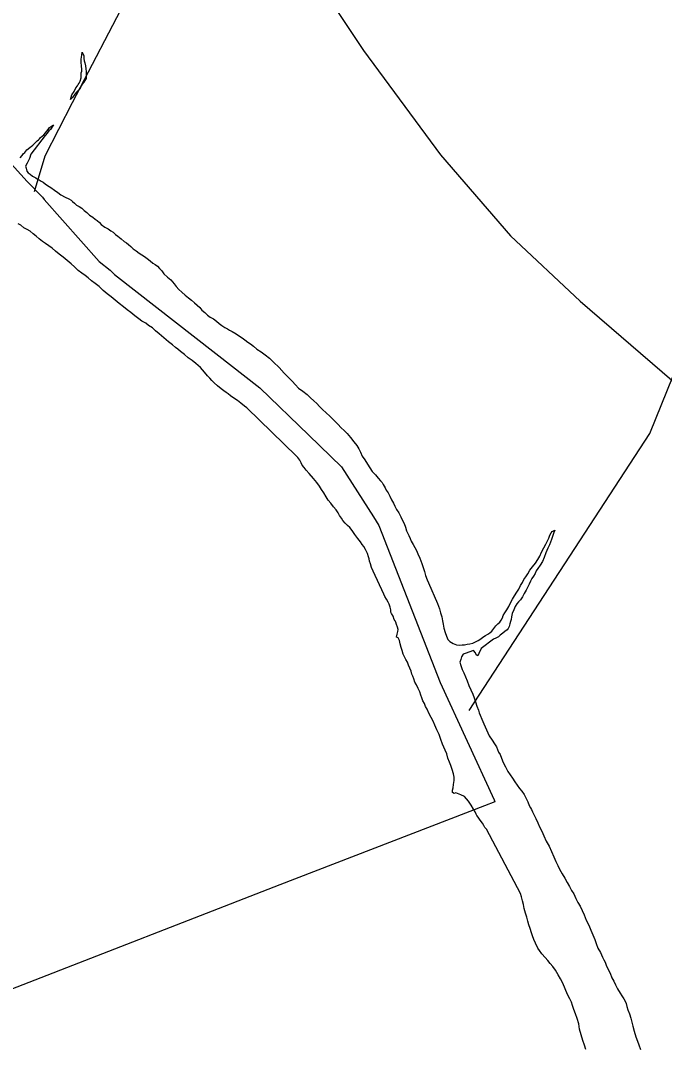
# Model space of a CAD drawing. Extents: x 1662474 to 1856135, y 779280 to 917889.
# Drawn here: x 1728756 to 1729618, y 808777 to 810155 of the extents above; entities that cross this region are included whole.
import ezdxf

# ---------------------------------------------------------------- set-up
doc = ezdxf.new("R2010")
doc.units = 0
for name, color, linetype in [('Exist Boundary Political City Limit New', 7, 'Continuous'), ('Exist Hydrographic Lake Shore', 7, 'Continuous'), ('Exist Hydrographic Misc Water Feature', 7, 'Continuous'), ('Exist Road Secondary Type 51 Attributed', 7, 'Continuous'), ('Map Preparation Boundary City Limit Buffer Line', 7, 'Continuous')]:
    doc.layers.add(name, color=color, linetype=linetype)

msp = doc.modelspace()

# ---------------------------------------------------------------- linework, layer by layer
at = {"layer": 'Exist Boundary Political City Limit New'}
msp.add_lwpolyline([(1728725.9, 809981.4), (1728764.6, 809939), (1728785, 809918.1), (1728787.6, 809915.2), (1728861.1, 809831.9), (1728875.8, 809820.1), (1728881.8, 809814.6), (1729017.6, 809708.5), (1729076.4, 809662.6), (1729141.9, 809598.9), (1729185.8, 809556.6), (1729228.4, 809489.5), (1729235.6, 809478.2), (1729317.8, 809267.7), (1729390, 809110.1), (1729391.2, 809107.7), (1729377.4, 809102.4), (1729103.1, 808996.1), (1728742.8, 808855.8)], dxfattribs=at)
at = {"layer": 'Exist Hydrographic Lake Shore'}
for points in [[(1728838.5, 810112.4), (1728840.4, 810107.6), (1728840.6, 810104), (1728841.1, 810101.1), (1728842, 810098.4), (1728842.8, 810094.2), (1728843.2, 810090.3), (1728843.5, 810086.6), (1728843.5, 810082.4), (1728843.5, 810079.6), (1728843.5, 810077.2), (1728842, 810074.3), (1728840.4, 810072.5), (1728838.2, 810069.6), (1728837.2, 810067.2), (1728835.9, 810065.1), (1728834.1, 810062.5), (1728832, 810060.4), (1728830.6, 810059.1), (1728828.6, 810056.2), (1728825.6, 810051.8), (1728822.5, 810048.9), (1728824.4, 810055.2), (1728827.5, 810059.9), (1728829.9, 810064.6), (1728832, 810067.5), (1728832.8, 810069.1), (1728834.1, 810070.9), (1728835.6, 810073.8), (1728836.8, 810078), (1728837.2, 810081.1), (1728837.2, 810084.6), (1728838, 810086.9), (1728837.8, 810089.2), (1728837.5, 810094), (1728836.8, 810098.8), (1728837, 810100.8), (1728837.2, 810102.9), (1728837.8, 810108.4), (1728838.5, 810112.4)], [(1728755.4, 809970.9), (1728758, 809974.1), (1728759.5, 809976.4), (1728761.4, 809978), (1728764, 809981.7), (1728766.1, 809982.7), (1728768.8, 809985.1), (1728770.2, 809986.1), (1728772.4, 809987.7), (1728774.5, 809990.1), (1728777.9, 809993.5), (1728779.8, 809994.8), (1728781.4, 809996.1), (1728782.6, 809997.9), (1728786.9, 810001.9), (1728789.2, 810004.5), (1728792.6, 810008.7), (1728794.8, 810011.6), (1728799.8, 810015), (1728796, 810008.9), (1728793.6, 810006.9), (1728791.5, 810004), (1728788.9, 810000.8), (1728769.5, 809975.9), (1728767.6, 809970.1), (1728766.6, 809967.2), (1728764.8, 809963.6), (1728762.6, 809959.9), (1728763.2, 809956.8), (1728764.2, 809953.1), (1728766.1, 809950.7), (1728768.5, 809948.9), (1728771.9, 809946.2), (1728776.4, 809943.9), (1728778.4, 809942.3), (1728780.8, 809941.2), (1728783.6, 809939.7), (1728786.2, 809938.1), (1728788.6, 809936.2), (1728792.1, 809933.9), (1728796.2, 809931.2), (1728801.5, 809927.6), (1728805.8, 809924.4), (1728809.9, 809921.3), (1728815.5, 809917.9), (1728820.4, 809915.8), (1728823.4, 809913.9), (1728825.6, 809912.1)], [(1728825.6, 809912.1), (1728828, 809910), (1728830.6, 809907.6), (1728834.4, 809905.8), (1728838, 809903.2), (1728841.1, 809900.3), (1728844.4, 809897.7), (1728848.2, 809894.2), (1728852.5, 809891.1), (1728855.6, 809888.5), (1728858.5, 809886.7), (1728861.4, 809884.1), (1728864, 809881.7), (1728868.8, 809878), (1728873.1, 809875.6), (1728876.9, 809873), (1728880, 809871.2), (1728883.1, 809868), (1728886, 809865.7), (1728890.5, 809862.2), (1728894.5, 809858.8), (1728897.6, 809856.8), (1728900.5, 809854.6), (1728903.4, 809852), (1728906.8, 809848.9), (1728910.8, 809846), (1728914.6, 809843.1), (1728918.1, 809841), (1728921.8, 809838.4), (1728925.4, 809835.8), (1728929.4, 809832.9), (1728932.8, 809829.7), (1728935.9, 809827.9), (1728939.4, 809825.5), (1728942, 809822.4), (1728944.9, 809819.2), (1728947.8, 809815.5), (1728952.5, 809811.1), (1728957.1, 809807.1), (1728961.4, 809802.1), (1728964.2, 809798.5), (1728967.9, 809794.2), (1728971.9, 809790.6), (1728976.4, 809786.9), (1728980.8, 809783.2), (1728984.8, 809780.1), (1728988.6, 809776.4), (1728992.4, 809773.2), (1728995.8, 809770.4), (1728998.6, 809766.7), (1729002.6, 809763.3), (1729006.2, 809759.9), (1729009.9, 809757.2), (1729014.1, 809754.9), (1729018.1, 809751.8), (1729022, 809748.9), (1729025.6, 809746.2), (1729029.6, 809743.6), (1729033.2, 809741.8), (1729035.9, 809739.9), (1729039.4, 809738.1), (1729044.6, 809734.9), (1729049, 809731.8), (1729052.8, 809729.4), (1729056.4, 809726.8), (1729060.4, 809723.9), (1729063.8, 809721.3), (1729067.9, 809718.2), (1729072.4, 809714.5), (1729077.9, 809710.8), (1729083.6, 809706.9), (1729089.2, 809702.4), (1729094.8, 809696.9), (1729102, 809689.6), (1729108.9, 809682.4), (1729114.6, 809676.4), (1729119.6, 809671.4), (1729124.1, 809666.7), (1729128.2, 809662.2), (1729134.1, 809658.1), (1729139.6, 809653.6), (1729144.2, 809649.1), (1729148.8, 809645.2), (1729152.5, 809641.5), (1729156.4, 809637.3), (1729160.4, 809633.6), (1729165.2, 809629.2), (1729170.2, 809624.4), (1729176.1, 809618.7), (1729181, 809613.9), (1729185.2, 809608.7), (1729189.2, 809605.3), (1729193.1, 809601.1), (1729197.6, 809596.1), (1729202.2, 809590.1), (1729206.2, 809585.1), (1729208.9, 809580.9), (1729211.2, 809576.2), (1729213.6, 809570.9), (1729217, 809565.9)], [(1728818.1, 809833.1), (1728812.9, 809837.6), (1728807.6, 809841.5), (1728802.4, 809845.7), (1728798.1, 809849.6), (1728793.6, 809853.1), (1728789.2, 809855.9), (1728785.2, 809858.8), (1728780.8, 809862.2), (1728776.9, 809865.9), (1728772.6, 809869.1), (1728768.5, 809872.5), (1728764.8, 809874.6), (1728760.4, 809877.2), (1728756.4, 809880.4), (1728752.5, 809882.2)], [(1729251.9, 809362), (1729251.6, 809364.9), (1729250.9, 809368.3), (1729249.5, 809372.5), (1729248, 809375.4), (1729245.9, 809379.1), (1729243.8, 809382.8), (1729242.5, 809386.1), (1729228, 809416.9), (1729225.9, 809421.8), (1729224.4, 809426.6), (1729223.2, 809430.2), (1729222.8, 809433.4), (1729222, 809436.2), (1729220.4, 809440.5), (1729218, 809446), (1729215.8, 809449.7), (1729213.6, 809452.3), (1729211, 809455.9), (1729207.5, 809460.4), (1729203.6, 809465.9), (1729200, 809471.4), (1729196.8, 809475.1), (1729193.9, 809478), (1729190.8, 809481.1), (1729187.6, 809484.8), (1729185.5, 809487.7), (1729183.1, 809491.4), (1729181.4, 809494.8), (1729178.4, 809498.8), (1729175, 809503.2), (1729171.4, 809507.9), (1729167.9, 809512.1), (1729165.2, 809516.3), (1729162.1, 809521.6), (1729158.8, 809526.3), (1729156.1, 809530.8), (1729152.8, 809535.8), (1729148, 809541.2), (1729142.5, 809547.6), (1729138.2, 809552), (1729135.6, 809555.9), (1729133.2, 809558.8), (1729131.8, 809562.2), (1729129.9, 809565.4), (1729127.2, 809569.1), (1729125.4, 809570.9), (1729058.8, 809635.8), (1729055.9, 809637.8), (1729050.9, 809642.1), (1729046.4, 809645.7), (1729041.6, 809648.9), (1729037.2, 809652), (1729034.1, 809654.6), (1729031.1, 809656.5), (1729028, 809658.3), (1729024.4, 809661.2), (1729019.6, 809665.1), (1729015.1, 809669.3), (1729012, 809672.5), (1729009.4, 809675.4), (1729006.2, 809678.8), (1729002.4, 809683.5), (1728996.8, 809689.6), (1728990.8, 809695.1), (1728985.5, 809699.2), (1728980.2, 809702.9), (1728975.2, 809707.1), (1728970.2, 809711.1), (1728966.6, 809714.2), (1728963.2, 809716.6), (1728959.2, 809720), (1728954, 809724.4), (1728947.8, 809729.4), (1728941.6, 809734.7), (1728936.4, 809739.1), (1728932.5, 809742.8), (1728927.2, 809746.2), (1728923.4, 809749.1), (1728918.4, 809752), (1728914.1, 809754.9), (1728908.9, 809759.1), (1728903.6, 809763.6), (1728898.4, 809767.2), (1728893.6, 809771.2), (1728887.9, 809775.6), (1728882.4, 809780.1), (1728877.1, 809784.6), (1728871.9, 809788.5), (1728866.4, 809793.2), (1728860.9, 809798.2), (1728855.6, 809802.4), (1728850.9, 809806.1), (1728846.4, 809809.8), (1728842.5, 809812.9), (1728838, 809816.1), (1728833.2, 809819.8), (1728828, 809824.7), (1728823.4, 809828.9), (1728818.1, 809833.1)], [(1729217, 809565.9), (1729220.4, 809560.4), (1729223.6, 809555.2), (1729227, 809550.2), (1729231.1, 809545.8), (1729234.6, 809541.5), (1729238, 809537.9), (1729240.1, 809535.5), (1729241.6, 809532.9), (1729242.8, 809530.8), (1729244, 809528.4), (1729245.6, 809525.2), (1729248, 809521.6), (1729250.6, 809517.1), (1729252.8, 809512.4), (1729255.4, 809507.9), (1729257.1, 809504), (1729259.5, 809499.5), (1729262.4, 809494.8), (1729265.2, 809489.6), (1729267.1, 809485.4), (1729269.5, 809480.6), (1729271.4, 809475.6), (1729272.6, 809470.9), (1729274.5, 809467.2), (1729276.1, 809464.4), (1729277.9, 809460.7), (1729279.2, 809456.8), (1729281.6, 809452.3), (1729283.9, 809448.4), (1729286, 809444.4), (1729287.9, 809439.9), (1729290.5, 809434.2), (1729293.1, 809427.1), (1729295.2, 809421.6), (1729296.8, 809416.3), (1729298.4, 809410.8), (1729300.5, 809405.3), (1729302.2, 809401.1), (1729314.4, 809373.6), (1729316.8, 809366.4), (1729318.4, 809360.7), (1729319.9, 809355.4), (1729321.2, 809350.4), (1729322, 809345.8), (1729322.8, 809340.5), (1729324.4, 809334.7), (1729326.5, 809329.7), (1729328, 809325.2), (1729330.6, 809322.4), (1729335.4, 809320), (1729339.6, 809317.9), (1729343.5, 809317.4), (1729347.2, 809317.9), (1729350.4, 809317.9), (1729354, 809318.9), (1729357.4, 809319.2), (1729361.4, 809320.2), (1729365.2, 809322.1), (1729368.8, 809323.7), (1729372.4, 809326.1), (1729375.2, 809328.4), (1729378.6, 809330.5), (1729381.6, 809332.3), (1729384.2, 809333.9), (1729386.9, 809336.2), (1729389.8, 809339.7), (1729392.4, 809343.4), (1729395, 809346.2), (1729397.6, 809348.4), (1729399.6, 809351.2), (1729401.2, 809354.4), (1729402.2, 809357.2), (1729404.4, 809360.7), (1729407.2, 809364.9), (1729409.9, 809369.6), (1729412.2, 809374.3), (1729414.6, 809379.3), (1729417.5, 809383.5), (1729420.4, 809388.5), (1729423.2, 809392.7), (1729425.6, 809397.4), (1729428, 809401.6), (1729430.1, 809405.6), (1729432.8, 809409.2), (1729435.4, 809413.2), (1729438, 809417.9), (1729441.6, 809422.6), (1729445.4, 809427.6), (1729448.5, 809432.3), (1729451.4, 809437.1), (1729453.8, 809442.3), (1729456.6, 809448.1), (1729459.5, 809452.8), (1729461.6, 809457.6), (1729463.2, 809461.2), (1729464.8, 809465.1), (1729466.4, 809468), (1729467.9, 809469.9), (1729471.6, 809471.7)], [(1729471.6, 809471.7), (1729470.2, 809468.6), (1729468.5, 809463.3), (1729466.9, 809459.1), (1729465.5, 809455.7), (1729464.2, 809452), (1729461.9, 809447.6), (1729459.5, 809441.2), (1729457.1, 809435.2), (1729454.8, 809429.7), (1729451.6, 809424.8), (1729448.8, 809420.2), (1729446.6, 809417.1), (1729444.9, 809413.7), (1729442.8, 809410), (1729440.6, 809406.9), (1729438.8, 809403.2), (1729437.2, 809399.5), (1729435.4, 809395.6), (1729433.2, 809391.4), (1729430.6, 809386.9), (1729428.2, 809382.4), (1729425.6, 809378.2), (1729423, 809375.6), (1729420.6, 809372.8), (1729418.4, 809369.6), (1729416.5, 809364.9), (1729414.4, 809359.9), (1729413.4, 809355.7), (1729412.8, 809352), (1729412, 809349.1), (1729411.2, 809346), (1729410.5, 809342.8), (1729409.1, 809339.7), (1729407.5, 809338.1), (1729404.6, 809335.8), (1729402, 809333.6), (1729398.4, 809330.8), (1729395.8, 809328.9), (1729392.4, 809327.1), (1729389.5, 809325.5), (1729372.9, 809313.2), (1729369.5, 809306.4), (1729368.1, 809303.4), (1729366.1, 809304.8), (1729365.2, 809307.4), (1729362.4, 809310.3), (1729351.4, 809306.4), (1729348.5, 809305.3), (1729346.6, 809301.9), (1729345.4, 809298.5), (1729344.2, 809294.8), (1729345.4, 809290.1), (1729347.2, 809285.1), (1729349.5, 809280.4), (1729351.9, 809275.1), (1729354, 809269.6), (1729356.4, 809263.6), (1729358.8, 809257.6), (1729361.4, 809252), (1729363.2, 809246.8), (1729365.2, 809241.5), (1729367.1, 809235.8), (1729369.2, 809230.5), (1729370, 809226.8), (1729371.4, 809223.7), (1729373.8, 809218.4), (1729376.4, 809211.9), (1729379.8, 809204), (1729383.6, 809196.1), (1729387.6, 809190.1), (1729390.8, 809185.4), (1729393.4, 809181.2), (1729394.8, 809177.5), (1729396.2, 809174.3), (1729398.1, 809170.9), (1729400, 809165.9), (1729402.2, 809160.4), (1729405.2, 809154.6), (1729408.4, 809148.4), (1729411.8, 809143.9), (1729414.9, 809139.4), (1729418, 809134.4), (1729421.2, 809130), (1729424.1, 809125.5), (1729427.2, 809121.8), (1729430.4, 809117.6), (1729432.8, 809112.9), (1729435.4, 809107.7), (1729437.2, 809102.7), (1729438.8, 809099.6), (1729440.1, 809097.2), (1729441.6, 809094), (1729443.2, 809090.6), (1729445.9, 809085.1), (1729448.8, 809079.6), (1729451.1, 809074.1), (1729454, 809068.3), (1729456.6, 809061.8), (1729460, 809054.9)], [(1729476, 808875.6), (1729472.4, 808881.7), (1729468.8, 808886.7), (1729465, 808890.9), (1729461.9, 808894.8), (1729458.5, 808898.8), (1729454.2, 808903.8), (1729450.9, 808908.4), (1729448.5, 808911.6), (1729445.4, 808918.2), (1729443.2, 808923.2), (1729441.4, 808927.9), (1729440.1, 808932.1), (1729438.2, 808937.6), (1729436.8, 808942.8), (1729435.4, 808947.6), (1729434.1, 808953.1), (1729432, 808958.3), (1729430.4, 808964.4), (1729429.6, 808969.9), (1729428.2, 808974.9), (1729426.8, 808980.4), (1729425.4, 808984.8), (1729380, 809070.9), (1729377.9, 809073.3), (1729376.4, 809075.9), (1729374.5, 809078.8), (1729371.6, 809082.8), (1729368.8, 809086.9), (1729366.9, 809089.3), (1729366.1, 809091.1), (1729364.8, 809094), (1729362.6, 809097.7), (1729359.5, 809103.2), (1729355.6, 809108.4), (1729353.2, 809111.6), (1729350.4, 809114.8), (1729345.6, 809116.9), (1729341.1, 809118.7), (1729338.8, 809119.8), (1729336.4, 809118.7), (1729334.4, 809120), (1729334.4, 809123.4), (1729335.4, 809126.3), (1729335.9, 809130.8), (1729336.8, 809136), (1729336.8, 809140.8), (1729335.9, 809144.9), (1729334.1, 809150.7), (1729332, 809156.2), (1729330.4, 809160.9), (1729328.2, 809165.9), (1729326.8, 809171.7), (1729324.4, 809176.7), (1729322.8, 809180.9), (1729321.2, 809184.8), (1729318.9, 809191.1), (1729316.5, 809197.9), (1729313.6, 809204.2), (1729310.8, 809210.3), (1729308.4, 809215.6), (1729305.8, 809220.5), (1729302.9, 809226.6), (1729300.5, 809231.6), (1729298.4, 809235.5), (1729296.8, 809239.2), (1729294.8, 809242.8), (1729293.4, 809247.1), (1729292.1, 809250.7), (1729290.5, 809254.9), (1729288.4, 809259.6), (1729286, 809264.6), (1729283.9, 809268.1), (1729282.4, 809272.5), (1729281.2, 809275.9), (1729280, 809278.8), (1729278.8, 809282.8), (1729277.4, 809286.7), (1729275.5, 809290.9), (1729274, 809294.8), (1729272.1, 809298.5), (1729270.2, 809301.9), (1729268.5, 809305.3), (1729266.9, 809310.3), (1729265.6, 809314.5), (1729264.2, 809319.2), (1729263.2, 809323.9), (1729261.6, 809327.6), (1729259.2, 809328.4), (1729260.4, 809332.3), (1729261.1, 809335.8), (1729261.4, 809338.4), (1729260.6, 809341.5), (1729259.5, 809345.2), (1729258.5, 809348.4), (1729257.8, 809350.2), (1729256.4, 809352), (1729254.8, 809356.5), (1729252.8, 809359.9), (1729251.9, 809362)], [(1729460, 809054.9), (1729463.8, 809048.1), (1729466.9, 809041), (1729470, 809033.9), (1729472.6, 809027.6), (1729475.5, 809022.1), (1729477.9, 809017.1), (1729481.2, 809011.1), (1729485, 809005.3), (1729487.9, 808999.6), (1729491.2, 808994), (1729493.9, 808988.8), (1729496.8, 808984.1), (1729499.6, 808978.2), (1729502.2, 808972.8), (1729505.2, 808967.5), (1729508.1, 808962), (1729510.8, 808955.9), (1729513.6, 808948.9), (1729516.8, 808942.3), (1729519.6, 808935.5), (1729522.2, 808929.2), (1729524.9, 808922.9), (1729526.8, 808917.6), (1729528.9, 808911.6), (1729532.5, 808905.6), (1729535.4, 808899.2), (1729537.2, 808895.6), (1729538.8, 808892.7), (1729540.4, 808888.8), (1729542.5, 808883.5), (1729545.4, 808877.8), (1729548, 808871.7), (1729550.6, 808867), (1729552.8, 808862.2), (1729555.6, 808856.8), (1729558.8, 808851.2), (1729561.4, 808847.3), (1729564, 808843.6), (1729565.5, 808840.5), (1729566.9, 808837.1), (1729567.9, 808833.1), (1729569.2, 808828.9), (1729571.4, 808823.2), (1729573.1, 808817.6), (1729574.5, 808812.1), (1729576, 808806.9), (1729577.9, 808800.3), (1729580, 808792.4), (1729582.1, 808786.9), (1729583.9, 808781.7), (1729586.2, 808775.6)], [(1729512.8, 808775.6), (1729511.2, 808781.2), (1729509.1, 808787.8), (1729506.8, 808795.1), (1729504.6, 808802.9), (1729503.4, 808810.1), (1729501.2, 808816.9), (1729499.1, 808823.2), (1729496.8, 808829.4), (1729495.2, 808834.4), (1729493.6, 808838.9), (1729491.5, 808843.6), (1729488.6, 808849.1), (1729485.5, 808856.8), (1729482.1, 808864.4), (1729479.2, 808870.4), (1729476, 808875.6)]]:
    msp.add_lwpolyline(points, dxfattribs=at)
at = {"layer": 'Exist Hydrographic Misc Water Feature'}
for points in [[(1729356.8, 809230.2), (1729598.5, 809601.2), (1729897.5, 810340.3), (1730388.6, 811085.2), (1730589.6, 811248.5), (1731077.6, 811737.5), (1731387.6, 811892), (1731572.6, 812016.2), (1731740.5, 812170.4)], [(1728774.4, 809925.5), (1728788.8, 809973.4), (1728825.5, 810045.1), (1728900.9, 810190.4), (1728935.6, 810272.1), (1728970.3, 810341.8), (1729008.8, 810405.5), (1729057.6, 810473), (1729102.1, 810528.6), (1729156.9, 810592.2), (1729227.4, 810657.5), (1729277.8, 810707), (1729383.4, 810862), (1729424, 810923.6), (1729458.7, 810997.4), (1729485.3, 811053.2), (1729564.5, 811176.4)]]:
    msp.add_lwpolyline(points, dxfattribs=at)
at = {"layer": 'Exist Road Secondary Type 51 Attributed'}
msp.add_lwpolyline([(1728912.2, 810564.2), (1728944.3, 810522.9), (1729046.3, 810372.8), (1729139.7, 810228.3), (1729215.1, 810114.8), (1729318.5, 809974.7), (1729411.9, 809866.3), (1729505.4, 809778.9), (1729683.2, 809625.3), (1729794.8, 809553), (1729971.6, 809459), (1730125.5, 809385.8), (1730239.7, 809342.6), (1730438.1, 809289.3), (1730653.1, 809264.2), (1730913.8, 809259.9)], dxfattribs=at)
at = {"layer": 'Map Preparation Boundary City Limit Buffer Line'}
msp.add_lwpolyline([(1728725.9, 809981.4), (1728764.6, 809939), (1728785, 809918.1), (1728787.6, 809915.2), (1728861.1, 809831.9), (1728875.8, 809820.1), (1728881.8, 809814.6), (1729017.6, 809708.5), (1729076.4, 809662.6), (1729141.9, 809598.9), (1729185.8, 809556.6), (1729228.4, 809489.5), (1729235.6, 809478.2), (1729317.8, 809267.7), (1729390, 809110.1), (1729391.2, 809107.7), (1729377.4, 809102.4), (1729103.1, 808996.1), (1728742.8, 808855.8)], dxfattribs=at)

doc.saveas('drawing.dxf')
